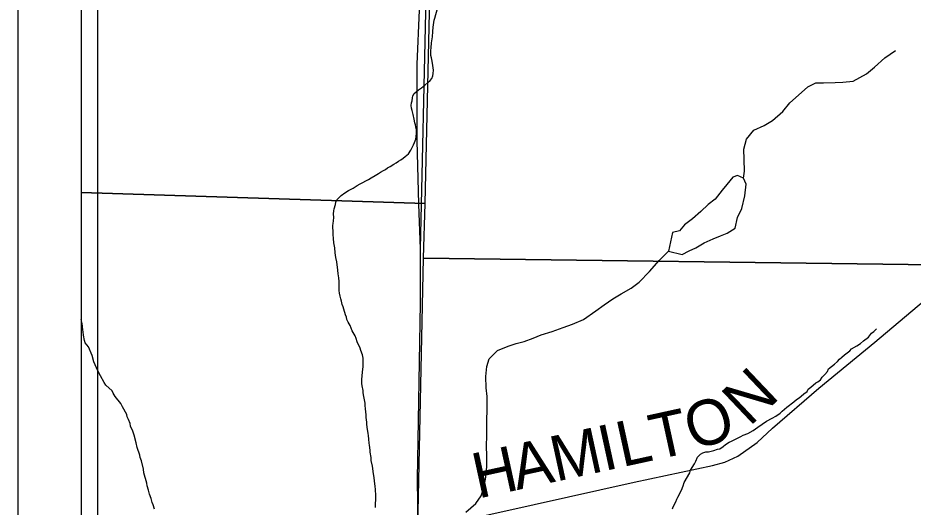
# Model space of a CAD drawing. Extents: x 0 to 34, y -2.3 to 22.
# Drawn here: x 2 to 3.123, y 16.107 to 16.721 of the extents above; entities that cross this region are included whole.
import ezdxf

# ---------------------------------------------------------------- set-up
doc = ezdxf.new("R2010")
doc.units = 0
for name, color, linetype in [('GM_X_County', 7, 'Continuous'), ('GM_X_County_Road', 7, 'Continuous'), ('GM_X_County_Road_Text', 7, 'Continuous'), ('GM_X_Minor_River', 7, 'Continuous'), ('GM_X_Section', 7, 'Continuous'), ('GM_X_Township', 7, 'Continuous'), ('GM_X_Township_Road', 7, 'Continuous'), ('SH_Data', 7, 'Continuous')]:
    doc.layers.add(name, color=color, linetype=linetype)

msp = doc.modelspace()

# ---------------------------------------------------------------- linework, layer by layer
at = {"layer": 'GM_X_County'}
msp.add_line((2.0792, 20.8994), (2.0792, 14.4971), dxfattribs=at)
at = {"layer": 'GM_X_County_Road'}
for p, q in [((3.0752, 16.3137), (3.1364, 16.3651)), ((3.0052, 16.2561), (3.0752, 16.3137)), ((2.9468, 16.2057), (3.0052, 16.2561)), ((2.9279, 16.1877), (2.9468, 16.2057)), ((2.9033, 16.1705), (2.9279, 16.1877)), ((2.8871, 16.1632), (2.9033, 16.1705)), ((2.7732, 16.138), (2.8718, 16.1588)), ((2.8718, 16.1588), (2.8871, 16.1632)), ((2.6477, 16.1098), (2.7732, 16.138)), ((2.5821, 16.0954), (2.6477, 16.1098))]:
    msp.add_line(p, q, dxfattribs=at)
at = {"layer": 'GM_X_Minor_River'}
for p, q in [((2.523, 16.7201), (2.5264, 16.7325)), ((2.5221, 16.7148), (2.5222, 16.7175)), ((2.5222, 16.7175), (2.523, 16.7201)), ((2.5207, 16.7035), (2.5212, 16.7088)), ((2.5212, 16.7088), (2.5221, 16.7148)), ((2.5191, 16.6891), (2.5201, 16.6966)), ((2.5201, 16.6966), (2.5207, 16.7035)), ((2.5181, 16.6796), (2.5185, 16.683)), ((2.5185, 16.683), (2.5191, 16.6891)), ((2.518, 16.6766), (2.5181, 16.6796)), ((2.5183, 16.6735), (2.518, 16.6766)), ((2.5189, 16.6705), (2.5183, 16.6735)), ((3.0879, 16.6704), (3.1011, 16.6795)), ((2.52, 16.6662), (2.5189, 16.6705)), ((2.5206, 16.6609), (2.52, 16.6662)), ((2.5215, 16.6548), (2.5206, 16.6609)), ((3.075, 16.6586), (3.0879, 16.6704)), ((2.5206, 16.648), (2.521, 16.6506)), ((2.521, 16.6506), (2.5215, 16.6548)), ((3.0483, 16.6411), (3.0649, 16.6505)), ((3.0649, 16.6505), (3.075, 16.6586)), ((2.5107, 16.6361), (2.5146, 16.6394)), ((2.5146, 16.6394), (2.5174, 16.642)), ((2.5174, 16.642), (2.5193, 16.6446)), ((2.5193, 16.6446), (2.5206, 16.648)), ((2.9911, 16.634), (3.0015, 16.639)), ((3.0015, 16.639), (3.011, 16.6391)), ((3.011, 16.6391), (3.0254, 16.6395)), ((3.0254, 16.6395), (3.035, 16.64)), ((3.035, 16.64), (3.0483, 16.6411)), ((2.4971, 16.6255), (2.4998, 16.6277)), ((2.4998, 16.6277), (2.5029, 16.6303)), ((2.5029, 16.6303), (2.5064, 16.6328)), ((2.5064, 16.6328), (2.5107, 16.6361)), ((2.9794, 16.6237), (2.9911, 16.634)), ((2.4941, 16.6138), (2.4946, 16.6165)), ((2.4946, 16.6165), (2.4951, 16.6203)), ((2.4951, 16.6203), (2.4955, 16.6229)), ((2.4955, 16.6229), (2.4971, 16.6255)), ((2.9688, 16.6141), (2.9794, 16.6237)), ((2.4936, 16.6104), (2.4941, 16.6138)), ((2.4939, 16.6074), (2.4936, 16.6104)), ((2.4946, 16.6043), (2.4939, 16.6074)), ((2.496, 16.5993), (2.4946, 16.6043)), ((2.9601, 16.603), (2.9688, 16.6141)), ((2.4973, 16.5936), (2.496, 16.5993)), ((2.4983, 16.589), (2.4973, 16.5936)), ((2.9469, 16.5916), (2.9601, 16.603)), ((2.499, 16.5863), (2.4983, 16.589)), ((2.4993, 16.5837), (2.499, 16.5863)), ((2.5, 16.5799), (2.4993, 16.5837)), ((2.9237, 16.5797), (2.9364, 16.5854)), ((2.9364, 16.5854), (2.9469, 16.5916)), ((2.4993, 16.5685), (2.4997, 16.5719)), ((2.4997, 16.5719), (2.5002, 16.576)), ((2.5002, 16.576), (2.5, 16.5799)), ((2.9143, 16.5682), (2.9237, 16.5797)), ((2.4931, 16.5546), (2.4964, 16.5614)), ((2.4964, 16.5614), (2.4976, 16.564)), ((2.4976, 16.564), (2.4993, 16.5685)), ((2.9109, 16.5557), (2.9143, 16.5682)), ((2.4861, 16.5465), (2.49, 16.5501)), ((2.49, 16.5501), (2.4931, 16.5546)), ((2.9112, 16.5428), (2.9109, 16.5557)), ((2.4671, 16.5341), (2.4717, 16.537)), ((2.4717, 16.537), (2.4748, 16.5388)), ((2.4748, 16.5388), (2.4775, 16.5406)), ((2.4775, 16.5406), (2.4806, 16.5424)), ((2.4806, 16.5424), (2.4834, 16.5446)), ((2.4834, 16.5446), (2.4861, 16.5465)), ((2.9119, 16.528), (2.9112, 16.5428)), ((2.4485, 16.5229), (2.4524, 16.5251)), ((2.4524, 16.5251), (2.4551, 16.5269)), ((2.4551, 16.5269), (2.4586, 16.5291)), ((2.4586, 16.5291), (2.4613, 16.5305)), ((2.4613, 16.5305), (2.464, 16.5323)), ((2.464, 16.5323), (2.4671, 16.5341)), ((2.9106, 16.5193), (2.9119, 16.528)), ((2.4296, 16.5124), (2.44, 16.5178)), ((2.44, 16.5178), (2.4435, 16.52)), ((2.4435, 16.52), (2.4485, 16.5229)), ((2.8973, 16.5208), (2.8898, 16.5115)), ((2.9031, 16.5229), (2.8973, 16.5208)), ((2.9106, 16.5193), (2.9031, 16.5229)), ((2.9138, 16.5119), (2.9106, 16.5193)), ((2.4102, 16.5009), (2.4149, 16.5038)), ((2.4149, 16.5038), (2.4207, 16.507)), ((2.4207, 16.507), (2.4257, 16.5103)), ((2.4257, 16.5103), (2.4296, 16.5124)), ((2.8839, 16.5044), (2.8748, 16.4929)), ((2.8898, 16.5115), (2.8839, 16.5044)), ((2.9122, 16.4971), (2.9138, 16.5119)), ((2.3989, 16.4891), (2.4001, 16.4924)), ((2.4001, 16.4924), (2.4056, 16.4976)), ((2.4056, 16.4976), (2.4102, 16.5009)), ((2.8748, 16.4929), (2.8663, 16.4863)), ((2.9083, 16.4813), (2.9122, 16.4971)), ((2.3963, 16.4785), (2.3967, 16.4811)), ((2.3967, 16.4811), (2.3984, 16.4864)), ((2.3984, 16.4864), (2.3989, 16.4891)), ((2.8663, 16.4863), (2.8569, 16.4778)), ((2.903, 16.47), (2.9083, 16.4813)), ((2.3959, 16.466), (2.3964, 16.4701)), ((2.3962, 16.4747), (2.3963, 16.4785)), ((2.3964, 16.4701), (2.3962, 16.4747)), ((2.8569, 16.4778), (2.8467, 16.4683)), ((2.9, 16.4568), (2.903, 16.47)), ((2.3953, 16.4573), (2.3954, 16.4599)), ((2.3954, 16.4599), (2.3958, 16.4626)), ((2.3958, 16.4626), (2.3959, 16.466)), ((2.8366, 16.4609), (2.8303, 16.4535)), ((2.8467, 16.4683), (2.8366, 16.4609)), ((2.3956, 16.4534), (2.3953, 16.4573)), ((2.3958, 16.4489), (2.3956, 16.4534)), ((2.396, 16.4439), (2.3958, 16.4489)), ((2.8215, 16.4511), (2.8163, 16.4277)), ((2.8303, 16.4535), (2.8215, 16.4511)), ((2.8726, 16.4432), (2.8818, 16.4471)), ((2.8818, 16.4471), (2.8899, 16.4506)), ((2.8899, 16.4506), (2.9, 16.4568)), ((2.3966, 16.4382), (2.396, 16.4439)), ((2.3976, 16.4321), (2.3966, 16.4382)), ((2.8506, 16.432), (2.8611, 16.4382)), ((2.8611, 16.4382), (2.8726, 16.4432)), ((2.3982, 16.4256), (2.3976, 16.4321)), ((2.3991, 16.4199), (2.3982, 16.4256)), ((2.8049, 16.4162), (2.8163, 16.4277)), ((2.8163, 16.4277), (2.8336, 16.4238)), ((2.8336, 16.4238), (2.8425, 16.4281)), ((2.8425, 16.4281), (2.8506, 16.432)), ((2.4001, 16.4146), (2.3991, 16.4199)), ((2.4013, 16.4039), (2.4001, 16.4146)), ((2.7927, 16.4022), (2.8049, 16.4162)), ((2.402, 16.3993), (2.4013, 16.4039)), ((2.7798, 16.3888), (2.7927, 16.4022)), ((2.4026, 16.3944), (2.402, 16.3993)), ((2.4032, 16.3898), (2.4026, 16.3944)), ((2.403, 16.3826), (2.4032, 16.3898)), ((2.4033, 16.3784), (2.403, 16.3826)), ((2.7569, 16.3743), (2.7697, 16.3815)), ((2.7697, 16.3815), (2.7798, 16.3888)), ((2.4035, 16.375), (2.4033, 16.3784)), ((2.4042, 16.3715), (2.4035, 16.375)), ((2.4052, 16.3681), (2.4042, 16.3715)), ((2.4059, 16.365), (2.4052, 16.3681)), ((2.7356, 16.3605), (2.7465, 16.3681)), ((2.7465, 16.3681), (2.7569, 16.3743)), ((2.4069, 16.3608), (2.4059, 16.365)), ((2.408, 16.3581), (2.4069, 16.3608)), ((2.409, 16.355), (2.408, 16.3581)), ((2.7252, 16.3528), (2.7356, 16.3605)), ((2.4111, 16.3481), (2.409, 16.355)), ((2.4122, 16.3451), (2.4111, 16.3481)), ((2.4128, 16.342), (2.4122, 16.3451)), ((2.7096, 16.3422), (2.7252, 16.3528)), ((2.0805, 16.3371), (2.0792, 16.3421)), ((2.0814, 16.3291), (2.0805, 16.3371)), ((2.4143, 16.3389), (2.4128, 16.342)), ((2.4168, 16.3347), (2.4143, 16.3389)), ((2.4193, 16.3278), (2.4168, 16.3347)), ((2.6843, 16.3319), (2.6958, 16.3362)), ((2.6958, 16.3362), (2.7096, 16.3422)), ((2.0821, 16.3264), (2.0814, 16.3291)), ((2.0823, 16.3226), (2.0821, 16.3264)), ((2.0837, 16.3158), (2.0823, 16.3226)), ((2.4233, 16.3216), (2.4193, 16.3278)), ((2.6466, 16.3186), (2.6566, 16.3228)), ((2.6566, 16.3228), (2.6704, 16.327)), ((2.6704, 16.327), (2.6843, 16.3319)), ((3.0672, 16.3198), (3.0711, 16.325)), ((3.0711, 16.325), (3.0739, 16.3272)), ((3.0739, 16.3272), (3.0774, 16.3305)), ((2.0843, 16.3127), (2.0837, 16.3158)), ((2.0887, 16.3076), (2.0843, 16.3127)), ((2.4243, 16.3181), (2.4233, 16.3216)), ((2.4257, 16.3139), (2.4243, 16.3181)), ((2.4297, 16.3062), (2.4257, 16.3139)), ((2.6152, 16.3085), (2.6251, 16.312)), ((2.6251, 16.312), (2.6355, 16.3143)), ((2.6355, 16.3143), (2.6466, 16.3186)), ((3.0528, 16.3089), (3.0574, 16.3118)), ((3.0574, 16.3118), (3.0613, 16.3151)), ((3.0613, 16.3151), (3.0672, 16.3198)), ((2.093, 16.2969), (2.0887, 16.3076)), ((2.4303, 16.3031), (2.4297, 16.3062)), ((2.4325, 16.2977), (2.4303, 16.3031)), ((2.5915, 16.2928), (2.6017, 16.3032)), ((2.6017, 16.3032), (2.6152, 16.3085)), ((3.0373, 16.2979), (3.0439, 16.3027)), ((3.0439, 16.3027), (3.0462, 16.3053)), ((3.0462, 16.3053), (3.0528, 16.3089)), ((2.0954, 16.2888), (2.093, 16.2969)), ((2.4331, 16.2935), (2.4325, 16.2977)), ((2.4333, 16.2856), (2.4331, 16.2935)), ((2.5886, 16.283), (2.5915, 16.2928)), ((3.0248, 16.2861), (3.0287, 16.2894)), ((3.0287, 16.2894), (3.031, 16.2924)), ((3.031, 16.2924), (3.0341, 16.295)), ((3.0341, 16.295), (3.0373, 16.2979)), ((2.0986, 16.2815), (2.0954, 16.2888)), ((2.1018, 16.2742), (2.0986, 16.2815)), ((2.4326, 16.2765), (2.4332, 16.2825)), ((2.4332, 16.2825), (2.4333, 16.2856)), ((2.5871, 16.2705), (2.5886, 16.283)), ((3.0158, 16.2769), (3.0174, 16.2803)), ((3.0174, 16.2803), (3.0248, 16.2861)), ((2.1037, 16.2715), (2.1018, 16.2742)), ((2.1083, 16.263), (2.1037, 16.2715)), ((2.4315, 16.2647), (2.4316, 16.2674)), ((2.4316, 16.2674), (2.4321, 16.2708)), ((2.4321, 16.2708), (2.4326, 16.2765)), ((2.5878, 16.2564), (2.5871, 16.2705)), ((3.004, 16.264), (3.0071, 16.2665)), ((3.0071, 16.2665), (3.0091, 16.2699)), ((3.0091, 16.2699), (3.0126, 16.2732)), ((3.0126, 16.2732), (3.0158, 16.2769)), ((2.1105, 16.2595), (2.1083, 16.263)), ((2.1183, 16.2524), (2.1105, 16.2595)), ((2.4318, 16.2617), (2.4315, 16.2647)), ((2.4321, 16.259), (2.4318, 16.2617)), ((2.4331, 16.2529), (2.4321, 16.259)), ((2.589, 16.2453), (2.5878, 16.2564)), ((2.9916, 16.2548), (2.995, 16.257)), ((2.995, 16.257), (3.0013, 16.2625)), ((3.0013, 16.2625), (3.004, 16.264)), ((2.1197, 16.2497), (2.1183, 16.2524)), ((2.1219, 16.2455), (2.1197, 16.2497)), ((2.1292, 16.2365), (2.1219, 16.2455)), ((2.4334, 16.2502), (2.4331, 16.2529)), ((2.434, 16.2453), (2.4334, 16.2502)), ((2.4356, 16.2369), (2.434, 16.2453)), ((2.589, 16.2324), (2.589, 16.2453)), ((2.9802, 16.2438), (2.9829, 16.246)), ((2.9829, 16.246), (2.9864, 16.2489)), ((2.9864, 16.2489), (2.9903, 16.2518)), ((2.9903, 16.2518), (2.9916, 16.2548)), ((2.1314, 16.2323), (2.1292, 16.2365)), ((2.4359, 16.2342), (2.4356, 16.2369)), ((2.4362, 16.23), (2.4359, 16.2342)), ((2.965, 16.2321), (2.9736, 16.2387)), ((2.9736, 16.2387), (2.9771, 16.2416)), ((2.9771, 16.2416), (2.9802, 16.2438)), ((2.1365, 16.223), (2.1314, 16.2323)), ((2.1371, 16.22), (2.1365, 16.223)), ((2.4371, 16.2224), (2.4362, 16.23)), ((2.437, 16.2193), (2.4371, 16.2224)), ((2.5884, 16.2119), (2.589, 16.2324)), ((2.951, 16.2207), (2.9565, 16.2244)), ((2.9565, 16.2244), (2.9592, 16.2269)), ((2.9592, 16.2269), (2.965, 16.2321)), ((2.1389, 16.2165), (2.1371, 16.22)), ((2.1407, 16.2115), (2.1389, 16.2165)), ((2.1414, 16.2084), (2.1407, 16.2115)), ((2.438, 16.2132), (2.437, 16.2193)), ((2.4379, 16.2106), (2.438, 16.2132)), ((2.4382, 16.2068), (2.4379, 16.2106)), ((2.5883, 16.1963), (2.5884, 16.2119)), ((2.9286, 16.207), (2.9394, 16.2146)), ((2.9394, 16.2146), (2.9464, 16.2182)), ((2.9464, 16.2182), (2.951, 16.2207)), ((2.1442, 16.2019), (2.1414, 16.2084)), ((2.146, 16.1969), (2.1442, 16.2019)), ((2.4395, 16.1991), (2.4382, 16.2068)), ((2.4398, 16.1965), (2.4395, 16.1991)), ((2.91, 16.1969), (2.9158, 16.199)), ((2.9158, 16.199), (2.9228, 16.2029)), ((2.9228, 16.2029), (2.9286, 16.207)), ((2.1484, 16.1873), (2.146, 16.1969)), ((2.4404, 16.1919), (2.4398, 16.1965)), ((2.441, 16.1869), (2.4404, 16.1919)), ((2.5879, 16.1834), (2.5883, 16.1963)), ((2.888, 16.1854), (2.8927, 16.1883)), ((2.8927, 16.1883), (2.8954, 16.1893)), ((2.8954, 16.1893), (2.9015, 16.1922)), ((2.9015, 16.1922), (2.9046, 16.194)), ((2.9046, 16.194), (2.9073, 16.1951)), ((2.9073, 16.1951), (2.91, 16.1969)), ((2.1497, 16.1816), (2.1484, 16.1873)), ((2.1532, 16.172), (2.1497, 16.1816)), ((2.4413, 16.1843), (2.441, 16.1869)), ((2.4419, 16.1782), (2.4413, 16.1843)), ((2.4422, 16.1755), (2.4419, 16.1782)), ((2.5883, 16.1705), (2.5879, 16.1834)), ((2.8665, 16.1761), (2.8734, 16.1775)), ((2.8734, 16.1775), (2.878, 16.1792)), ((2.878, 16.1792), (2.8807, 16.1799)), ((2.8807, 16.1799), (2.8849, 16.1828)), ((2.8849, 16.1828), (2.888, 16.1854)), ((2.1535, 16.1689), (2.1532, 16.172)), ((2.1553, 16.1647), (2.1535, 16.1689)), ((2.4432, 16.169), (2.4422, 16.1755)), ((2.4435, 16.1652), (2.4432, 16.169)), ((2.5883, 16.1575), (2.5883, 16.1705)), ((2.8509, 16.1644), (2.853, 16.1693)), ((2.853, 16.1693), (2.8565, 16.173)), ((2.8565, 16.173), (2.8596, 16.1748)), ((2.8596, 16.1748), (2.8631, 16.1759)), ((2.8631, 16.1759), (2.8665, 16.1761)), ((2.1577, 16.1544), (2.1553, 16.1647)), ((2.1579, 16.1498), (2.1577, 16.1544)), ((2.4451, 16.1579), (2.4435, 16.1652)), ((2.4454, 16.1553), (2.4451, 16.1579)), ((2.4457, 16.1515), (2.4454, 16.1553)), ((2.5872, 16.1442), (2.5883, 16.1575)), ((2.8441, 16.1529), (2.8489, 16.1611)), ((2.8489, 16.1611), (2.8509, 16.1644)), ((2.1617, 16.1368), (2.1579, 16.1498)), ((2.447, 16.1435), (2.4457, 16.1515)), ((2.4473, 16.1396), (2.447, 16.1435)), ((2.5849, 16.1325), (2.5872, 16.1442)), ((2.8361, 16.1375), (2.8433, 16.1495)), ((2.8433, 16.1495), (2.8441, 16.1529)), ((2.1624, 16.1333), (2.1617, 16.1368)), ((2.1637, 16.128), (2.1624, 16.1333)), ((2.4482, 16.1324), (2.4473, 16.1396)), ((2.4489, 16.1293), (2.4482, 16.1324)), ((2.5812, 16.1208), (2.5849, 16.1325)), ((2.8328, 16.1278), (2.8348, 16.1334)), ((2.8348, 16.1334), (2.8361, 16.1375)), ((2.1651, 16.123), (2.1637, 16.128)), ((2.1672, 16.1176), (2.1651, 16.123)), ((2.4486, 16.1062), (2.449, 16.121)), ((2.449, 16.121), (2.4489, 16.1293)), ((2.5748, 16.1111), (2.5812, 16.1208)), ((2.828, 16.1192), (2.8328, 16.1278)), ((2.1686, 16.1123), (2.1672, 16.1176)), ((2.1697, 16.1096), (2.1686, 16.1123)), ((2.1714, 16.1042), (2.1697, 16.1096)), ((2.5623, 16.1005), (2.5748, 16.1111)), ((2.8223, 16.1072), (2.8255, 16.1132)), ((2.8255, 16.1132), (2.8267, 16.1165)), ((2.8267, 16.1165), (2.828, 16.1192)), ((2.8215, 16.1045), (2.8223, 16.1072))]:
    msp.add_line(p, q, dxfattribs=at)
at = {"layer": 'GM_X_Section'}
for p, q in [((2.0792, 17.4946), (2.0792, 16.5016)), ((2.511, 16.4876), (2.5318, 17.4232)), ((2.511, 16.4876), (2.5318, 17.4232)), ((2.0792, 16.5016), (2.0792, 15.5055)), ((2.0792, 16.5016), (2.511, 16.4876)), ((2.511, 16.4876), (2.0792, 16.5016)), ((2.509, 16.4191), (2.511, 16.4876)), ((2.509, 16.4191), (2.511, 16.4876)), ((2.4891, 15.4925), (2.509, 16.4191)), ((2.4891, 15.4925), (2.509, 16.4191)), ((3.5141, 16.4057), (2.509, 16.4191)), ((2.509, 16.4191), (3.5141, 16.4057))]:
    msp.add_line(p, q, dxfattribs=at)
at = {"layer": 'GM_X_Township'}
for p, q in [((2.0792, 20.467), (2.0792, 14.4971)), ((2.5054, 16.4307), (2.5133, 16.783)), ((2.5054, 16.4307), (2.5133, 16.783)), ((2.5053, 16.3626), (2.5054, 16.4307)), ((2.5053, 16.3626), (2.5054, 16.4307)), ((2.5016, 16.1418), (2.5053, 16.3626)), ((2.5016, 16.1418), (2.5053, 16.3626)), ((2.5023, 16.0746), (2.5016, 16.1418)), ((2.5023, 16.0746), (2.5016, 16.1418))]:
    msp.add_line(p, q, dxfattribs=at)
at = {"layer": 'GM_X_Township_Road'}
for p, q in [((2.5011, 16.6624), (2.5038, 16.7304)), ((2.501, 16.5666), (2.5011, 16.6624)), ((2.5032, 16.487), (2.501, 16.5666)), ((2.5054, 16.4307), (2.5032, 16.487)), ((2.5053, 16.3626), (2.5054, 16.4307)), ((2.5016, 16.1418), (2.5053, 16.3626)), ((2.5023, 16.0746), (2.5016, 16.1418))]:
    msp.add_line(p, q, dxfattribs=at)
at = {"layer": 'SH_Data'}
for p, q in [((2, 21), (2, 14)), ((2.1, 20.9), (2.1, 14.1))]:
    msp.add_line(p, q, dxfattribs=at)

# ---------------------------------------------------------------- texts
at = {"layer": 'GM_X_County_Road_Text'}
for s, rotation, p in [('N', 43.494, (2.9179, 16.2067)), ('O', 19.0214, (2.8481, 16.1768)), ('T', 12.3386, (2.7997, 16.1657)), ('L', 12.3191, (2.7581, 16.1567)), ('M', 12.3194, (2.6751, 16.1385)), ('I', 12.3188, (2.7353, 16.1517)), ('A', 12.318, (2.6262, 16.1279)), ('H', 12.3198, (2.5774, 16.1172))]:
    msp.add_text(s, height=0.0568, rotation=rotation, dxfattribs=at).set_placement(p)

doc.saveas('drawing.dxf')
